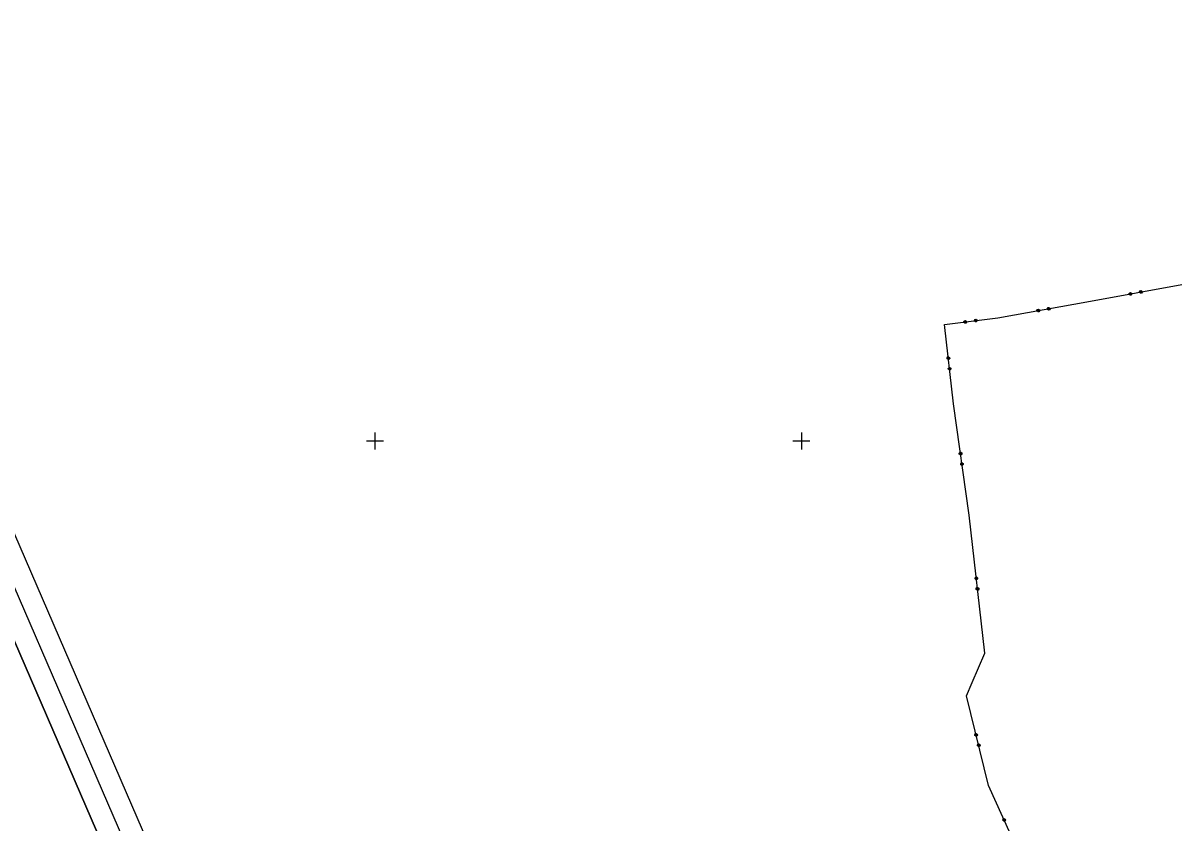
# Model space of a CAD drawing. Extents: x -866402 to -860377, y -1041908 to -1038598.
# Drawn here: x -864682.5 to -864412.1, y -1041089.5 to -1040902.1 of the extents above; entities that cross this region are included whole.
import ezdxf

# ---------------------------------------------------------------- set-up
doc = ezdxf.new("R2010")
doc.units = 0
doc.layers.add('Vrstva 1', color=7, linetype='Continuous')
doc.layers.add('Vrstva 5', color=7, linetype='Continuous')

msp = doc.modelspace()

# ---------------------------------------------------------------- linework, layer by layer
at = {"layer": 'Vrstva 1'}
for p, q in [((-864432.19, -1040967.24), (-864410.74, -1040963.33)), ((-864423.16, -1040965.49), (-864422.99, -1040965.26)), ((-864423.12, -1040965.69), (-864423.16, -1040965.49)), ((-864422.89, -1040965.85), (-864423.12, -1040965.69)), ((-864423.06, -1040965.47), (-864423.02, -1040965.67)), ((-864423.02, -1040965.67), (-864422.9, -1040965.75)), ((-864422.99, -1040965.26), (-864422.8, -1040965.22)), ((-864422.98, -1040965.36), (-864422.78, -1040965.32)), ((-864422.9, -1040965.75), (-864422.98, -1040965.36)), ((-864422.69, -1040965.81), (-864422.89, -1040965.85)), ((-864422.88, -1040965.34), (-864422.81, -1040965.73)), ((-864422.8, -1040965.22), (-864422.57, -1040965.38)), ((-864422.78, -1040965.32), (-864422.71, -1040965.71)), ((-864422.71, -1040965.71), (-864422.63, -1040965.6)), ((-864422.53, -1040965.58), (-864422.69, -1040965.81)), ((-864422.63, -1040965.6), (-864422.66, -1040965.4)), ((-864422.57, -1040965.38), (-864422.53, -1040965.58)), ((-864420.7, -1040965.04), (-864420.54, -1040964.81)), ((-864420.66, -1040965.24), (-864420.7, -1040965.04)), ((-864420.43, -1040965.4), (-864420.66, -1040965.24)), ((-864420.6, -1040965.03), (-864420.56, -1040965.22)), ((-864420.56, -1040965.22), (-864420.45, -1040965.3)), ((-864420.54, -1040964.81), (-864420.34, -1040964.77)), ((-864420.52, -1040964.91), (-864420.32, -1040964.87)), ((-864420.45, -1040965.3), (-864420.52, -1040964.91)), ((-864420.23, -1040965.36), (-864420.43, -1040965.4)), ((-864420.42, -1040964.89), (-864420.35, -1040965.28)), ((-864420.34, -1040964.77), (-864420.1, -1040964.94)), ((-864420.32, -1040964.87), (-864420.25, -1040965.27)), ((-864420.25, -1040965.27), (-864420.17, -1040965.15)), ((-864420.07, -1040965.13), (-864420.23, -1040965.36)), ((-864420.17, -1040965.15), (-864420.2, -1040964.95)), ((-864420.1, -1040964.94), (-864420.07, -1040965.13)), ((-864453.94, -1040971.17), (-864432.19, -1040967.24)), ((-864444.76, -1040969.41), (-864444.59, -1040969.18)), ((-864444.59, -1040969.18), (-864444.4, -1040969.14)), ((-864444.4, -1040969.14), (-864444.17, -1040969.3)), ((-864442.3, -1040968.96), (-864442.13, -1040968.73)), ((-864442.26, -1040969.16), (-864442.3, -1040968.96)), ((-864442.03, -1040969.32), (-864442.26, -1040969.16)), ((-864442.2, -1040968.95), (-864442.16, -1040969.14)), ((-864442.16, -1040969.14), (-864442.05, -1040969.22)), ((-864442.13, -1040968.73), (-864441.94, -1040968.7)), ((-864442.12, -1040968.83), (-864441.92, -1040968.79)), ((-864442.05, -1040969.22), (-864442.12, -1040968.83)), ((-864442.02, -1040968.81), (-864441.95, -1040969.21)), ((-864441.94, -1040968.7), (-864441.71, -1040968.86)), ((-864441.92, -1040968.79), (-864441.85, -1040969.19)), ((-864441.85, -1040969.19), (-864441.77, -1040969.07)), ((-864441.67, -1040969.05), (-864441.83, -1040969.29)), ((-864441.77, -1040969.07), (-864441.8, -1040968.88)), ((-864441.71, -1040968.86), (-864441.67, -1040969.05)), ((-864466.43, -1040972.7), (-864453.94, -1040971.17)), ((-864461.88, -1040972.04), (-864461.71, -1040971.82)), ((-864461.71, -1040971.82), (-864461.51, -1040971.8)), ((-864461.7, -1040971.92), (-864461.5, -1040971.89)), ((-864461.6, -1040971.91), (-864461.55, -1040972.3)), ((-864461.51, -1040971.8), (-864461.29, -1040971.97)), ((-864461.5, -1040971.89), (-864461.45, -1040972.29)), ((-864459.4, -1040971.74), (-864459.23, -1040971.52)), ((-864459.38, -1040971.94), (-864459.4, -1040971.74)), ((-864459.3, -1040971.73), (-864459.28, -1040971.92)), ((-864459.23, -1040971.52), (-864459.03, -1040971.49)), ((-864459.22, -1040971.61), (-864459.02, -1040971.59)), ((-864459.17, -1040972.01), (-864459.22, -1040971.61)), ((-864459.12, -1040971.6), (-864459.07, -1040972)), ((-864459.03, -1040971.49), (-864458.81, -1040971.67)), ((-864459.02, -1040971.59), (-864458.97, -1040971.99)), ((-864458.97, -1040971.99), (-864458.88, -1040971.88)), ((-864458.78, -1040971.86), (-864458.96, -1040972.09)), ((-864458.88, -1040971.88), (-864458.91, -1040971.68)), ((-864458.81, -1040971.67), (-864458.78, -1040971.86)), ((-864444.72, -1040969.6), (-864444.76, -1040969.41)), ((-864444.49, -1040969.77), (-864444.72, -1040969.6)), ((-864444.66, -1040969.39), (-864444.62, -1040969.59)), ((-864444.62, -1040969.59), (-864444.51, -1040969.67)), ((-864444.58, -1040969.27), (-864444.38, -1040969.24)), ((-864444.51, -1040969.67), (-864444.58, -1040969.27)), ((-864444.29, -1040969.73), (-864444.49, -1040969.77)), ((-864444.48, -1040969.26), (-864444.41, -1040969.65)), ((-864444.38, -1040969.24), (-864444.31, -1040969.63)), ((-864444.31, -1040969.63), (-864444.23, -1040969.52)), ((-864444.13, -1040969.5), (-864444.29, -1040969.73)), ((-864444.23, -1040969.52), (-864444.26, -1040969.32)), ((-864444.17, -1040969.3), (-864444.13, -1040969.5)), ((-864441.83, -1040969.29), (-864442.03, -1040969.32)), ((-864464.28, -1040991.28), (-864466.43, -1040972.7)), ((-864461.86, -1040972.24), (-864461.88, -1040972.04)), ((-864461.64, -1040972.42), (-864461.86, -1040972.24)), ((-864461.79, -1040972.03), (-864461.76, -1040972.23)), ((-864461.76, -1040972.23), (-864461.65, -1040972.32)), ((-864461.65, -1040972.32), (-864461.7, -1040971.92)), ((-864461.44, -1040972.39), (-864461.64, -1040972.42)), ((-864461.45, -1040972.29), (-864461.36, -1040972.18)), ((-864461.26, -1040972.17), (-864461.44, -1040972.39)), ((-864461.36, -1040972.18), (-864461.39, -1040971.98)), ((-864461.29, -1040971.97), (-864461.26, -1040972.17)), ((-864459.16, -1040972.11), (-864459.38, -1040971.94)), ((-864459.28, -1040971.92), (-864459.17, -1040972.01)), ((-864458.96, -1040972.09), (-864459.16, -1040972.11)), ((-864465.83, -1040980.53), (-864465.65, -1040980.31)), ((-864465.8, -1040980.73), (-864465.83, -1040980.53)), ((-864465.58, -1040980.91), (-864465.8, -1040980.73)), ((-864465.64, -1040980.41), (-864465.73, -1040980.52)), ((-864465.73, -1040980.52), (-864465.33, -1040980.48)), ((-864465.32, -1040980.58), (-864465.71, -1040980.62)), ((-864465.31, -1040980.68), (-864465.7, -1040980.72)), ((-864465.7, -1040980.72), (-864465.59, -1040980.81)), ((-864465.65, -1040980.31), (-864465.45, -1040980.29)), ((-864465.44, -1040980.39), (-864465.64, -1040980.41)), ((-864465.59, -1040980.81), (-864465.39, -1040980.79)), ((-864465.38, -1040980.89), (-864465.58, -1040980.91)), ((-864465.45, -1040980.29), (-864465.23, -1040980.46)), ((-864465.21, -1040980.66), (-864465.38, -1040980.89)), ((-864465.33, -1040980.48), (-864465.31, -1040980.68)), ((-864465.23, -1040980.46), (-864465.21, -1040980.66)), ((-864465.54, -1040983.02), (-864465.36, -1040982.8)), ((-864465.52, -1040983.22), (-864465.54, -1040983.02)), ((-864465.29, -1040983.39), (-864465.52, -1040983.22)), ((-864465.35, -1040982.9), (-864465.44, -1040983.01)), ((-864465.44, -1040983.01), (-864465.04, -1040982.96)), ((-864465.03, -1040983.06), (-864465.43, -1040983.1)), ((-864465.02, -1040983.16), (-864465.42, -1040983.21)), ((-864465.42, -1040983.21), (-864465.3, -1040983.29)), ((-864465.36, -1040982.8), (-864465.16, -1040982.77)), ((-864465.15, -1040982.87), (-864465.35, -1040982.9)), ((-864465.3, -1040983.29), (-864465.11, -1040983.27)), ((-864465.09, -1040983.37), (-864465.29, -1040983.39)), ((-864465.16, -1040982.77), (-864464.94, -1040982.95)), ((-864464.92, -1040983.15), (-864465.09, -1040983.37)), ((-864465.04, -1040982.96), (-864465.02, -1040983.16)), ((-864464.94, -1040982.95), (-864464.92, -1040983.15)), ((-864460.66, -1041017.42), (-864464.28, -1040991.28)), ((-864462.97, -1041002.91), (-864462.8, -1041002.68)), ((-864462.95, -1041003.1), (-864462.97, -1041002.91)), ((-864462.72, -1041003.27), (-864462.95, -1041003.1)), ((-864462.79, -1041002.78), (-864462.87, -1041002.89)), ((-864462.87, -1041002.89), (-864462.48, -1041002.84)), ((-864462.46, -1041002.94), (-864462.86, -1041002.99)), ((-864462.45, -1041003.03), (-864462.85, -1041003.09)), ((-864462.85, -1041003.09), (-864462.73, -1041003.18)), ((-864462.8, -1041002.68), (-864462.6, -1041002.65)), ((-864462.59, -1041002.75), (-864462.79, -1041002.78)), ((-864462.73, -1041003.18), (-864462.54, -1041003.15)), ((-864462.52, -1041003.25), (-864462.72, -1041003.27)), ((-864462.6, -1041002.65), (-864462.38, -1041002.82)), ((-864462.35, -1041003.02), (-864462.52, -1041003.25)), ((-864462.48, -1041002.84), (-864462.45, -1041003.03)), ((-864462.38, -1041002.82), (-864462.35, -1041003.02)), ((-864462.63, -1041005.38), (-864462.46, -1041005.16)), ((-864462.6, -1041005.58), (-864462.63, -1041005.38)), ((-864462.38, -1041005.75), (-864462.6, -1041005.58)), ((-864462.45, -1041005.26), (-864462.53, -1041005.37)), ((-864462.53, -1041005.37), (-864462.13, -1041005.31)), ((-864462.12, -1041005.41), (-864462.52, -1041005.47)), ((-864462.11, -1041005.51), (-864462.5, -1041005.57)), ((-864462.5, -1041005.57), (-864462.39, -1041005.65)), ((-864462.46, -1041005.16), (-864462.26, -1041005.13)), ((-864462.25, -1041005.23), (-864462.45, -1041005.26)), ((-864462.39, -1041005.65), (-864462.19, -1041005.62)), ((-864462.18, -1041005.72), (-864462.38, -1041005.75)), ((-864462.26, -1041005.13), (-864462.04, -1041005.3)), ((-864462.01, -1041005.5), (-864462.18, -1041005.72)), ((-864462.13, -1041005.31), (-864462.11, -1041005.51)), ((-864462.04, -1041005.3), (-864462.01, -1041005.5)), ((-864456.98, -1041049.77), (-864460.66, -1041017.42)), ((-864459.29, -1041032.14), (-864459.11, -1041031.92)), ((-864459.27, -1041032.34), (-864459.29, -1041032.14)), ((-864459.04, -1041032.51), (-864459.27, -1041032.34)), ((-864459.1, -1041032.02), (-864459.19, -1041032.13)), ((-864459.19, -1041032.13), (-864458.79, -1041032.08)), ((-864458.78, -1041032.18), (-864459.18, -1041032.23)), ((-864458.77, -1041032.28), (-864459.17, -1041032.33)), ((-864459.17, -1041032.33), (-864459.06, -1041032.41)), ((-864459.11, -1041031.92), (-864458.91, -1041031.89)), ((-864458.9, -1041031.99), (-864459.1, -1041032.02)), ((-864459.06, -1041032.41), (-864458.86, -1041032.39)), ((-864458.84, -1041032.49), (-864459.04, -1041032.51)), ((-864458.91, -1041031.89), (-864458.69, -1041032.07)), ((-864458.67, -1041032.27), (-864458.84, -1041032.49)), ((-864458.79, -1041032.08), (-864458.77, -1041032.28)), ((-864458.69, -1041032.07), (-864458.67, -1041032.27)), ((-864459.01, -1041034.62), (-864458.83, -1041034.4)), ((-864458.98, -1041034.82), (-864459.01, -1041034.62)), ((-864458.76, -1041035), (-864458.98, -1041034.82)), ((-864458.82, -1041034.5), (-864458.91, -1041034.61)), ((-864458.91, -1041034.61), (-864458.51, -1041034.57)), ((-864458.5, -1041034.67), (-864458.89, -1041034.71)), ((-864458.48, -1041034.76), (-864458.88, -1041034.81)), ((-864458.88, -1041034.81), (-864458.77, -1041034.9)), ((-864458.83, -1041034.4), (-864458.63, -1041034.38)), ((-864458.62, -1041034.48), (-864458.82, -1041034.5)), ((-864458.77, -1041034.9), (-864458.57, -1041034.88)), ((-864458.56, -1041034.97), (-864458.76, -1041035)), ((-864458.63, -1041034.38), (-864458.41, -1041034.55)), ((-864458.39, -1041034.75), (-864458.56, -1041034.97)), ((-864458.51, -1041034.57), (-864458.48, -1041034.76)), ((-864458.41, -1041034.55), (-864458.39, -1041034.75)), ((-864459.92, -1041056.61), (-864456.98, -1041049.77)), ((-864461.28, -1041059.77), (-864459.92, -1041056.61)), ((-864456.07, -1041080.75), (-864461.28, -1041059.77)), ((-864459.33, -1041068.88), (-864459.18, -1041068.63)), ((-864459.28, -1041069.07), (-864459.33, -1041068.88)), ((-864459.04, -1041069.22), (-864459.28, -1041069.07)), ((-864459.16, -1041068.73), (-864459.23, -1041068.85)), ((-864459.23, -1041068.85), (-864458.84, -1041068.76)), ((-864458.82, -1041068.85), (-864459.21, -1041068.95)), ((-864459.18, -1041068.63), (-864458.99, -1041068.59)), ((-864458.79, -1041068.95), (-864459.18, -1041069.05)), ((-864459.18, -1041069.05), (-864459.06, -1041069.12)), ((-864458.96, -1041068.68), (-864459.16, -1041068.73)), ((-864459.06, -1041069.12), (-864458.87, -1041069.07)), ((-864458.84, -1041069.17), (-864459.04, -1041069.22)), ((-864458.99, -1041068.59), (-864458.74, -1041068.73)), ((-864458.84, -1041068.76), (-864458.79, -1041068.95)), ((-864458.7, -1041068.93), (-864458.84, -1041069.17)), ((-864458.74, -1041068.73), (-864458.7, -1041068.93)), ((-864458.72, -1041071.3), (-864458.58, -1041071.06)), ((-864458.68, -1041071.5), (-864458.72, -1041071.3)), ((-864458.43, -1041071.64), (-864458.68, -1041071.5)), ((-864458.56, -1041071.16), (-864458.63, -1041071.28)), ((-864458.63, -1041071.28), (-864458.24, -1041071.18)), ((-864458.21, -1041071.28), (-864458.6, -1041071.38)), ((-864458.58, -1041071.06), (-864458.39, -1041071.01)), ((-864458.19, -1041071.38), (-864458.58, -1041071.47)), ((-864458.58, -1041071.47), (-864458.46, -1041071.55)), ((-864458.36, -1041071.11), (-864458.56, -1041071.16)), ((-864458.46, -1041071.55), (-864458.26, -1041071.5)), ((-864458.24, -1041071.59), (-864458.43, -1041071.64)), ((-864458.39, -1041071.01), (-864458.14, -1041071.16)), ((-864458.24, -1041071.18), (-864458.19, -1041071.38)), ((-864458.09, -1041071.35), (-864458.24, -1041071.59)), ((-864458.14, -1041071.16), (-864458.09, -1041071.35)), ((-864447.63, -1041099.52), (-864456.07, -1041080.75)), ((-864452.74, -1041088.89), (-864452.64, -1041088.62)), ((-864452.66, -1041089.07), (-864452.74, -1041088.89)), ((-864452.39, -1041089.17), (-864452.66, -1041089.07)), ((-864452.65, -1041088.85), (-864452.28, -1041088.68)), ((-864452.6, -1041088.72), (-864452.65, -1041088.85)), ((-864452.64, -1041088.62), (-864452.46, -1041088.54)), ((-864452.24, -1041088.78), (-864452.61, -1041088.94)), ((-864452.41, -1041088.63), (-864452.6, -1041088.72)), ((-864452.2, -1041088.87), (-864452.57, -1041089.03)), ((-864452.57, -1041089.03), (-864452.43, -1041089.08)), ((-864452.46, -1041088.54), (-864452.19, -1041088.64)), ((-864452.43, -1041089.08), (-864452.25, -1041089)), ((-864452.21, -1041089.09), (-864452.39, -1041089.17)), ((-864452.28, -1041088.68), (-864452.2, -1041088.87)), ((-864452.11, -1041088.83), (-864452.21, -1041089.09)), ((-864452.19, -1041088.64), (-864452.11, -1041088.83))]:
    msp.add_line(p, q, dxfattribs=at)
for points in [[(-865224.28, -1040522.07), (-864724.07, -1041678.52), (-864451.49, -1041560.62), (-864951.69, -1040404.17)], [(-864954.3, -1040410.74), (-864458.06, -1041558.01), (-864721.47, -1041671.94), (-865217.7, -1040524.67)], [(-865211.14, -1040527.28), (-864800.25, -1041477.22), (-864546.01, -1041367.26), (-864956.9, -1040417.31)], [(-864956.9, -1040417.31), (-864546.01, -1041367.26), (-864800.25, -1041477.22), (-865211.14, -1040527.28)]]:
    msp.add_lwpolyline(points, close=True, dxfattribs=at)
at = {"layer": 'Vrstva 5'}
for p, q in [((-864600, -1040998), (-864600, -1041002)), ((-864500, -1040998), (-864500, -1041002)), ((-864602, -1041000), (-864598, -1041000)), ((-864502, -1041000), (-864498, -1041000))]:
    msp.add_line(p, q, dxfattribs=at)

doc.saveas('drawing.dxf')
